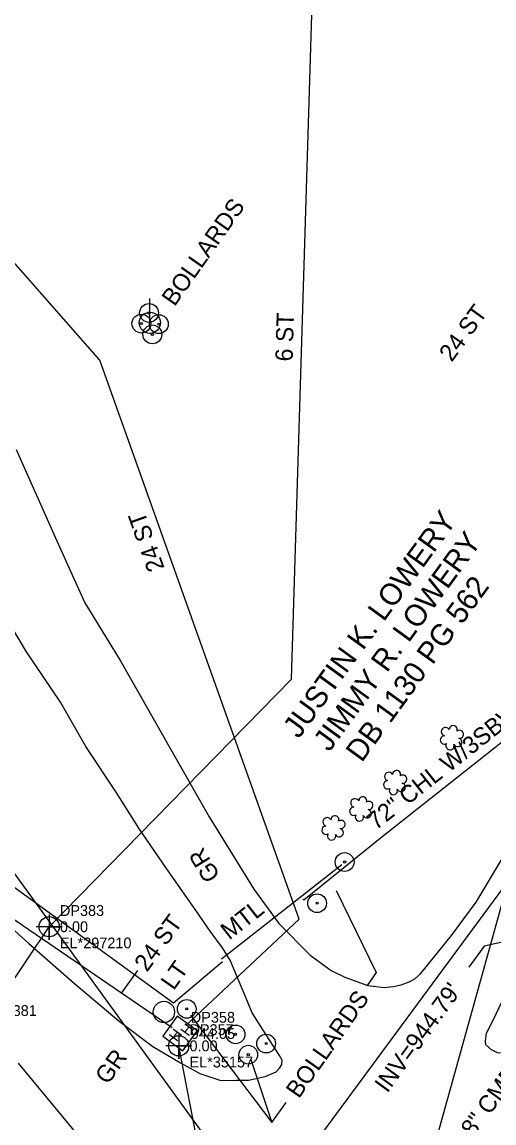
# Model space of a CAD drawing. Extents: x 1182322 to 1186765, y 572295 to 575411.
# Drawn here: x 1183757.2 to 1183866.3, y 573175 to 573429.7 of the extents above; entities that cross this region are included whole.
import ezdxf

# ---------------------------------------------------------------- set-up
doc = ezdxf.new("R2010")
doc.units = 0
for name, color, linetype in [('Exist Guardrail Bollard Guard Post CELL', 7, 'Continuous'), ('Exist Guardrail Bollard Guard Post Leader', 7, 'Continuous'), ('Exist Guardrail Bollard Guard Post Text', 7, 'Continuous'), ('Exist Other Culture Fence Line', 7, 'Continuous'), ('Exist Other Culture Fence Line Text', 7, 'Continuous'), ('Exist Other Culture Gate', 7, 'Continuous'), ('Exist Other Culture Gate Text', 7, 'Continuous'), ('Exist Other Culture Located Object CELL', 7, 'Continuous'), ('Exist Property Deed Book Text', 7, 'Continuous'), ('Exist Property Line', 7, 'Continuous'), ('Exist Property Owner Text', 7, 'Continuous'), ('Exist Right of Way Line', 7, 'Continuous'), ('Exist Roads Soil', 7, 'Continuous'), ('Exist Roads Soil Text', 7, 'Continuous'), ('Exist Structure Minor Pipes CMP 18 Inch Invert', 7, 'Continuous'), ('Exist Structure Minor Pipes CMP 18 Inch Leader', 7, 'Continuous'), ('Exist Structure Minor Pipes CMP 18 Inch Text', 7, 'Continuous'), ('Exist Utilities Other Pole CELL', 7, 'Continuous'), ('Exist Utilities Other Pole Text', 7, 'Continuous'), ('Exist Utilities Power Pole CELL', 7, 'Continuous'), ('Exist Utilities Telephone Hand Hole CELL', 7, 'Continuous'), ('Exist Utilities Telephone Hand Hole Cogo Elevation', 7, 'Continuous'), ('Exist Utilities Telephone Hand Hole Cogo Number', 7, 'Continuous'), ('Exist Utilities Telephone UG Conduit SUE LOS B Cogo Comment', 7, 'Continuous'), ('Exist Utilities Telephone UG Conduit SUE LOS B Cogo Elevation', 7, 'Continuous'), ('Exist Utilities Telephone UG Conduit SUE LOS B Cogo Number', 7, 'Continuous'), ('Exist Utilities Telephone UG Conduit SUE LOS B Cogo Point CELL', 7, 'Continuous'), ('Exist Utilities Telephone UG FO SUE LOS C', 7, 'Continuous'), ('Exist Utilities Telephone UG FO SUE LOS C Cogo Comment', 7, 'Continuous'), ('Exist Utilities Telephone UG FO SUE LOS C Cogo Elevation', 7, 'Continuous'), ('Exist Utilities Telephone UG FO SUE LOS C Cogo Number', 7, 'Continuous'), ('Exist Utilities Telephone UG FO SUE LOS C Cogo Point CELL', 7, 'Continuous'), ('Exist Utilities Telephone UG FO SUE LOS C Leader', 7, 'Continuous'), ('Exist Utilities Telephone UG FO SUE LOS C Text', 7, 'Continuous'), ('Exist Vegetation Shrub CELL', 7, 'Continuous')]:
    doc.layers.add(name, color=color, linetype=linetype)

msp = doc.modelspace()

# ---------------------------------------------------------------- linework, layer by layer
at = {"layer": 'Exist Guardrail Bollard Guard Post CELL'}
for centre, radius in [((1183825.41, 573225.84), 2.16), ((1183825.41, 573225.84), 0.238), ((1183795.27, 573201.4), 2.16), ((1183795.27, 573201.4), 0.238), ((1183806.57, 573195.51), 2.16), ((1183806.57, 573195.51), 0.238), ((1183813.63, 573193.37), 2.16), ((1183813.63, 573193.37), 0.238), ((1183809.51, 573190.81), 2.16), ((1183809.51, 573190.81), 0.238)]:
    msp.add_circle(centre, radius, dxfattribs=at)
at = {"layer": 'Exist Guardrail Bollard Guard Post Leader'}
msp.add_line((1183810.08, 573189.73), (1183814.97, 573175.12), dxfattribs=at)
for points in [[(1183829.8, 573228.8), (1183839.09, 573209.79), (1183836.99, 573206.79)], [(1183796.12, 573199.97), (1183814.97, 573175.12), (1183818.24, 573179.77)]]:
    msp.add_lwpolyline(points, dxfattribs=at)
at = {"layer": 'Exist Other Culture Fence Line'}
for points in [[(1183599.86, 573290.64), (1183629.92, 573288.78), (1183677.04, 573286.78), (1183697.16, 573271.91), (1183745.37, 573236.78), (1183792.21, 573202.84), (1183803.54, 573212.34)], [(1183822.13, 573226.75), (1183822.33, 573226.61), (1183840.4, 573241.18), (1183875.71, 573269.13)]]:
    msp.add_lwpolyline(points, dxfattribs=at)
at = {"layer": 'Exist Other Culture Gate'}
msp.add_lwpolyline([(1183803.34, 573212.98), (1183831.13, 573234.82)], dxfattribs=at)
at = {"layer": 'Exist Other Culture Located Object CELL'}
for centre, radius in [((1183786.56, 573362.41), 2.18), ((1183784.78, 573359.95), 2.18), ((1183786.56, 573362.41), 0.24), ((1183788.81, 573359.83), 2.18), ((1183784.78, 573359.95), 0.24), ((1183787.32, 573357.46), 2.18), ((1183788.81, 573359.83), 0.24), ((1183787.32, 573357.46), 0.24), ((1183831.78, 573235.38), 2.18), ((1183831.78, 573235.38), 0.24)]:
    msp.add_circle(centre, radius, dxfattribs=at)
at = {"layer": 'Exist Property Line'}
msp.add_line((1183812.7, 573153.75), (1183695.89, 573314.95), dxfattribs=at)
at = {"layer": 'Exist Right of Way Line'}
msp.add_line((1183782.14, 573112.29), (1183920.54, 573300.08), dxfattribs=at)
at = {"layer": 'Exist Roads Soil'}
for points in [[(1183755.87, 573330.82), (1183765.14, 573309.87), (1183771.69, 573295.33), (1183780.03, 573281.76), (1183791.89, 573260.84), (1183800.45, 573245.85), (1183810.82, 573229.11), (1183816.53, 573221.12), (1183823.78, 573213.84), (1183828.63, 573210.3), (1183831.86, 573208.71), (1183837.12, 573206.8), (1183840.93, 573206.35), (1183842.98, 573206.55), (1183844.89, 573206.93), (1183846.71, 573207.65), (1183848.01, 573208.38), (1183849.32, 573209.51), (1183856.49, 573218.37), (1183862.17, 573226.09), (1183868.28, 573236.26), (1183875.04, 573247.69), (1183881.53, 573258.25), (1183884.15, 573262.94)], [(1183754.09, 573220.76), (1183758.76, 573216.56), (1183769.36, 573207.3), (1183779.65, 573198.53), (1183787.45, 573192.7), (1183793.85, 573188.94), (1183798.3, 573186.46), (1183803.18, 573184.87), (1183806.71, 573184.89), (1183809.57, 573184.93), (1183813.42, 573185.78), (1183815.98, 573186.83), (1183816.74, 573187.69), (1183817.23, 573188.5), (1183817.35, 573189.55), (1183816.75, 573190.62), (1183812.93, 573196.51), (1183810.37, 573200.5), (1183808.58, 573205), (1183806.11, 573210.86), (1183805.35, 573212.67), (1183803.55, 573215.54), (1183800.68, 573219.38), (1183797.45, 573224.09), (1183790.63, 573233.92), (1183784.33, 573242.98), (1183778.93, 573251.58), (1183771.92, 573262.12), (1183766.09, 573272.34), (1183758.19, 573283.99), (1183746.48, 573303.59)], [(1183893.8, 573201.37), (1183889.04, 573197.63), (1183886.49, 573196.14), (1183879.34, 573192.76), (1183875.32, 573191.59), (1183870.88, 573191.12), (1183867.11, 573191.21), (1183865.74, 573191.9), (1183864.44, 573193.11), (1183864.33, 573193.92), (1183864.58, 573195.75), (1183866.17, 573198.97), (1183873.53, 573214.47), (1183878.57, 573224.31), (1183882.31, 573230.86), (1183884.76, 573234.17), (1183886.38, 573235.76), (1183887.54, 573236.96)], [(1183817.47, 573096.91), (1183817.02, 573104.88), (1183815.9, 573111.87), (1183814.65, 573116.94), (1183812.45, 573122.44), (1183809.93, 573126.66), (1183805.61, 573132.15), (1183799.42, 573139.69), (1183791.75, 573147.97), (1183780.55, 573161.17), (1183769.66, 573172.84), (1183756.41, 573188.82)]]:
    msp.add_lwpolyline(points, dxfattribs=at)
at = {"layer": 'Exist Structure Minor Pipes CMP 18 Inch Leader'}
msp.add_lwpolyline([(1183904.05, 573224.75), (1183864.06, 573215.93), (1183860.53, 573211.09)], dxfattribs=at)
at = {"layer": 'Exist Utilities Other Pole CELL'}
msp.add_circle((1183789.99, 573200.7), 2.46, dxfattribs=at)
at = {"layer": 'Exist Utilities Power Pole CELL'}
for q in [(1183786.75, 573365.76), (1183786.75, 573360.14)]:
    msp.add_line((1183786.75, 573360.14), q, dxfattribs=at)
msp.add_circle((1183786.75, 573360.14), 2.45, dxfattribs=at)
at = {"layer": 'Exist Utilities Telephone Hand Hole CELL'}
for p, q in [((1183793.09, 573199.7), (1183789.71, 573195.07)), ((1183797.71, 573196.33), (1183793.09, 573199.7)), ((1183793.71, 573195.7), (1183793.71, 573195.7)), ((1183794.34, 573191.7), (1183797.71, 573196.33)), ((1183789.71, 573195.07), (1183794.34, 573191.7))]:
    msp.add_line(p, q, dxfattribs=at)
at = {"layer": 'Exist Utilities Telephone UG Conduit SUE LOS B Cogo Point CELL'}
msp.add_lwpolyline([(1183763.43, 573223.22), (1183763.47, 573217.41), (1183763.45, 573220.41), (1183766.47, 573220.41), (1183760.47, 573220.41)], dxfattribs=at)
msp.add_circle((1183763.47, 573220.41), 2.34, dxfattribs=at)
at = {"layer": 'Exist Utilities Telephone UG FO SUE LOS C'}
for points in [[(1183831.2, 573051.4), (1183831.99, 573067.67), (1183835.94, 573100.34), (1183843.81, 573135.41), (1183849.42, 573158.28), (1183872.21, 573240.17), (1183881.95, 573271.33), (1183882.59, 573295.88), (1183881.95, 573329.75), (1183881.17, 573370.19), (1183880.74, 573416.08), (1183881.11, 573461.73), (1183880.38, 573505.49), (1183880.23, 573552), (1183881.56, 573597.96), (1183880.77, 573642.04), (1183880.14, 573689.54)], [(1183763.45, 573220.41), (1183819.5, 573277.67), (1183831.72, 573678.52)], [(1183795.03, 573197.57), (1183821.29, 573222.16), (1183775.15, 573351.47), (1183690.62, 573447.81)], [(1183791.94, 573197.04), (1183673.12, 573278.22), (1183587.35, 573286.12)], [(1183736.02, 573177.04), (1183747.89, 573197.26), (1183763.45, 573220.41)], [(1183829.91, 573050.69), (1183824.94, 573066.76), (1183812.49, 573092.36), (1183807.57, 573119.77), (1183793.41, 573192.85)]]:
    msp.add_lwpolyline(points, dxfattribs=at)
at = {"layer": 'Exist Utilities Telephone UG FO SUE LOS C Cogo Point CELL'}
msp.add_lwpolyline([(1183793.41, 573195.85), (1183793.41, 573189.85), (1183793.41, 573192.85), (1183796.41, 573192.85), (1183790.41, 573192.85)], dxfattribs=at)
msp.add_circle((1183793.41, 573192.85), 2.34, dxfattribs=at)
at = {"layer": 'Exist Utilities Telephone UG FO SUE LOS C Leader'}
msp.add_line((1183780.19, 573205.07), (1183783.99, 573210.27), dxfattribs=at)
at = {"layer": 'Exist Vegetation Shrub CELL'}
for p, q in [((1183856.63, 573264.15), (1183856.63, 573264.15)), ((1183843.54, 573253.78), (1183843.54, 573253.78)), ((1183835.69, 573247.67), (1183835.69, 573247.67)), ((1183829.25, 573243.28), (1183829.25, 573243.28))]:
    msp.add_line(p, q, dxfattribs=at)
for centre, radius, start, end in [((1183856.91, 573266.01), 0.929, 338.6103, 180.2398), ((1183854.85, 573263.61), 0.968, 90.0444, 299.5753), ((1183855.11, 573265.53), 0.99, 28.9927, 254.6254), ((1183858.35, 573264.93), 0.937, 259.145, 127.6137), ((1183856.15, 573262.28), 0.955, 149.2636, 22.107), ((1183857.92, 573263.06), 0.984, 205.4333, 75.5406), ((1183841.76, 573253.24), 0.968, 90.0444, 299.5753), ((1183842.02, 573255.16), 0.99, 28.9927, 254.6254), ((1183843.81, 573255.65), 0.929, 338.6103, 180.2398), ((1183845.25, 573254.57), 0.937, 259.145, 127.6137), ((1183843.06, 573251.91), 0.955, 149.2636, 22.107), ((1183844.83, 573252.69), 0.984, 205.4333, 75.5406), ((1183834.17, 573249.05), 0.99, 28.9927, 254.6254), ((1183835.96, 573249.54), 0.929, 338.6103, 180.2398), ((1183837.4, 573248.46), 0.937, 259.145, 127.6137), ((1183833.91, 573247.13), 0.968, 90.0444, 299.5753), ((1183836.98, 573246.58), 0.984, 205.4333, 75.5406), ((1183827.73, 573244.66), 0.99, 28.9927, 254.6254), ((1183829.52, 573245.15), 0.929, 338.6103, 180.2398), ((1183830.96, 573244.07), 0.937, 259.145, 127.6137), ((1183835.2, 573245.8), 0.955, 149.2636, 22.107), ((1183827.46, 573242.74), 0.968, 90.0444, 299.5753), ((1183828.76, 573241.41), 0.955, 149.2636, 22.107), ((1183830.54, 573242.19), 0.984, 205.4333, 75.5406)]:
    msp.add_arc(centre, radius, start, end, dxfattribs=at)

# ---------------------------------------------------------------- texts
at = {"layer": 'Exist Guardrail Bollard Guard Post Text'}
for p in [(1183792.46, 573363.74), (1183821.19, 573180.48)]:
    msp.add_text('BOLLARDS', height=4, rotation=54.8611, dxfattribs=at).set_placement(p)
at = {"layer": 'Exist Other Culture Fence Line Text'}
msp.add_text('72" CHL W/3SBW', height=4, rotation=38.3635, dxfattribs=at).set_placement((1183839.01, 573242.63))
at = {"layer": 'Exist Other Culture Gate Text'}
msp.add_text('MTL', height=4, rotation=38.16, dxfattribs=at).set_placement((1183805.11, 573217.21))
at = {"layer": 'Exist Property Deed Book Text'}
msp.add_text('DB 1130 PG 562', height=5, rotation=54.0376, dxfattribs=at).set_placement((1183835.74, 573258.23))
at = {"layer": 'Exist Property Owner Text'}
for s, p in [('JUSTIN K. LOWERY', (1183821.19, 573263.73)), ('JIMMY R. LOWERY', (1183828.25, 573260.68))]:
    msp.add_text(s, height=5, rotation=54.0376, dxfattribs=at).set_placement(p)
at = {"layer": 'Exist Roads Soil Text'}
for rotation, p in [(121.7821, (1183803.13, 573232.25)), (54.8611, (1183777.06, 573183.68))]:
    msp.add_text('GR', height=4, rotation=rotation, dxfattribs=at).set_placement(p)
at = {"layer": 'Exist Structure Minor Pipes CMP 18 Inch Invert'}
msp.add_text("INV=944.79'", height=4, rotation=53.9157, dxfattribs=at).set_placement((1183841.64, 573181.77))
at = {"layer": 'Exist Structure Minor Pipes CMP 18 Inch Text'}
msp.add_text('18" CMP', height=4, rotation=53.8388, dxfattribs=at).set_placement((1183859.81, 573169.14))
at = {"layer": 'Exist Utilities Other Pole Text'}
msp.add_text('LT', height=4, rotation=54.8611, dxfattribs=at).set_placement((1183792.26, 573205.5))
at = {"layer": 'Exist Utilities Telephone Hand Hole CELL'}
for p in [(1183795.66, 573194.88), (1183792.96, 573193.66)]:
    msp.add_text('H', height=2.5, rotation=53.9157, dxfattribs=at).set_placement(p)
at = {"layer": 'Exist Utilities Telephone Hand Hole Cogo Elevation'}
msp.add_text('944.05', height=2.5, dxfattribs=at).set_placement((1183796.21, 573194.45))
at = {"layer": 'Exist Utilities Telephone Hand Hole Cogo Number'}
msp.add_text('DP358', height=2.5, dxfattribs=at).set_placement((1183796.21, 573198.2))
at = {"layer": 'Exist Utilities Telephone UG Conduit SUE LOS B Cogo Comment'}
msp.add_text('EL*297210', height=2.5, dxfattribs=at).set_placement((1183765.95, 573215.41))
at = {"layer": 'Exist Utilities Telephone UG Conduit SUE LOS B Cogo Elevation'}
msp.add_text('0.00', height=2.5, dxfattribs=at).set_placement((1183765.95, 573219.16))
at = {"layer": 'Exist Utilities Telephone UG Conduit SUE LOS B Cogo Number'}
for s, p in [('DP383', (1183765.95, 573222.91)), ('DP381', (1183750.39, 573199.76))]:
    msp.add_text(s, height=2.5, dxfattribs=at).set_placement(p)
at = {"layer": 'Exist Utilities Telephone UG FO SUE LOS C Cogo Comment'}
msp.add_text('EL*35157', height=2.5, dxfattribs=at).set_placement((1183795.91, 573187.85))
at = {"layer": 'Exist Utilities Telephone UG FO SUE LOS C Cogo Elevation'}
msp.add_text('0.00', height=2.5, dxfattribs=at).set_placement((1183795.91, 573191.6))
at = {"layer": 'Exist Utilities Telephone UG FO SUE LOS C Cogo Number'}
msp.add_text('DP357', height=2.5, dxfattribs=at).set_placement((1183795.91, 573195.35))
at = {"layer": 'Exist Utilities Telephone UG FO SUE LOS C Text'}
for s, rotation, p in [('24 ST', 53.9157, (1183856.55, 573350.89)), ('6 ST', 88.2533, (1183819.74, 573351.15)), ('24 ST', 109.6358, (1183790.19, 573303.38)), ('24 ST', 53.9157, (1183786.08, 573209.76))]:
    msp.add_text(s, height=4, rotation=rotation, dxfattribs=at).set_placement(p)

doc.saveas('drawing.dxf')
